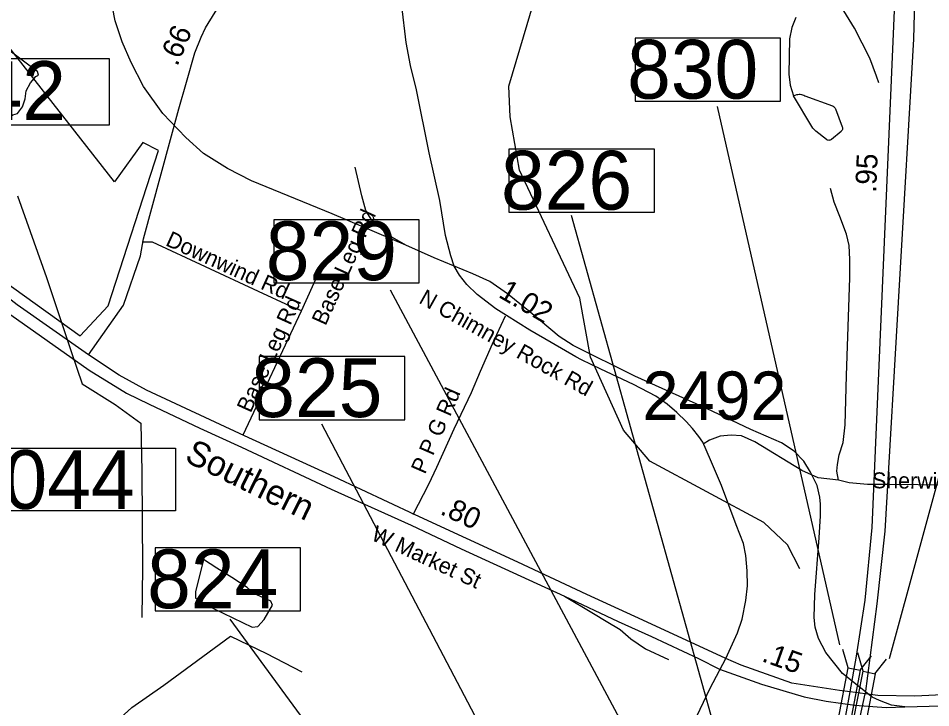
# Model space of a CAD drawing. Extents: x 1662474 to 1856135, y 779280 to 917889.
# Drawn here: x 1724377 to 1729811, y 847574 to 851679 of the extents above; entities that cross this region are included whole.
import ezdxf

# ---------------------------------------------------------------- set-up
doc = ezdxf.new("R2010")
doc.units = 0
for name, color, linetype in [('Cogo Default Point CELL', 7, 'Continuous'), ('Exist Boundary Political City Limit New', 7, 'Continuous'), ('Exist Hydrographic Misc Water Feature', 7, 'Continuous'), ('Exist Hydrographic Pond Under 1500 Sq Ft', 7, 'Continuous'), ('Exist Railroad Mainline', 7, 'Continuous'), ('Exist Railroad Mainline Label', 7, 'Continuous'), ('Exist Railroad Siding', 7, 'Continuous'), ('Exist Road Non-System Type 51', 7, 'Continuous'), ('Exist Road Non-System Type 51 Label', 7, 'Continuous'), ('Exist Road Primary Interstate Divided Center Attributed', 7, 'Continuous'), ('Exist Road Primary Interstate Mileage Hundredths English Label', 7, 'Continuous'), ('Exist Road Primary Interstate Structure Ovrhead Sign CELL', 7, 'Continuous'), ('Exist Road Primary Interstate Structure Standard Bridge CELL', 7, 'Continuous'), ('Exist Road Primary Interstate Structure Standard Bridge Number Label', 7, 'Continuous'), ('Exist Road Secondary Mileage Tenths English Label', 7, 'Continuous'), ('Exist Road Secondary Type 51 Attributed', 7, 'Continuous'), ('Exist Road Secondary Type 51 Label', 7, 'Continuous'), ('Exist Road Secondary Type 51 Undivided 4 Lane Attributed', 7, 'Continuous'), ('Exist Utilities Electrical Transmission Line', 7, 'Continuous'), ('Map Preparation Boundary City Limit Buffer Line', 7, 'Continuous'), ('Prop DGN Element Guardrail', 7, 'Continuous'), ('Scratch_Level_6', 7, 'Continuous')]:
    doc.layers.add(name, color=color, linetype=linetype)

msp = doc.modelspace()

# ---------------------------------------------------------------- linework, layer by layer
at = {"layer": 'Exist Boundary Political City Limit New'}
msp.add_lwpolyline([(1723559.8, 850639.7), (1724745.2, 849789.2), (1724913.4, 849966.8), (1725212, 850892.1), (1725118.8, 850938.8), (1724950.6, 850705.1), (1724278.6, 851565)], dxfattribs=at)
at = {"layer": 'Exist Hydrographic Misc Water Feature'}
for points in [[(1729031.4, 848400.8), (1728957.3, 848543.5), (1728817.3, 848677.7), (1728137.3, 849042.7), (1727980.3, 849226.5), (1727784.4, 849660.4), (1727721.3, 850012.9), (1727362.4, 850775.2), (1727306.3, 851091.4), (1727299.3, 851275.5), (1727532.4, 852065), (1727568.3, 852340), (1727571.4, 852632.1), (1727530.4, 852688.7), (1727499.4, 852997.9), (1727231.4, 853709.1), (1727025.3, 854038.3), (1726839.4, 854573.8)], [(1729500.7, 851295.4), (1729488.2, 851335.1), (1729447.6, 851441.7), (1729356.4, 851620.8), (1729293.8, 851723.9), (1729274.3, 851753.9), (1729242.8, 851800.4), (1729227.2, 851822.9), (1729209.6, 851841.3), (1729166.1, 851877.4)]]:
    msp.add_lwpolyline(points, dxfattribs=at)
at = {"layer": 'Exist Hydrographic Pond Under 1500 Sq Ft'}
for points in [[(1724479.6, 851369.4), (1724297.2, 851506.8), (1724209.9, 851390.5), (1724183.5, 851321.8), (1724172.9, 851261), (1724191.4, 851205.5), (1724223.1, 851163.2), (1724257.5, 851120.9), (1724268.1, 851097.1), (1724289.2, 851078.6), (1724321, 851086.5), (1724344.8, 851105.1), (1724373.9, 851113), (1724402.9, 851152.6), (1724418.8, 851200.2), (1724424.1, 851247.8), (1724450.5, 851295.4), (1724482.3, 851332.4), (1724498.1, 851340.3), (1724492.9, 851361.4), (1724479.6, 851369.4)], [(1725480.2, 848456.4), (1725432, 848263.6), (1725432, 848227.4), (1725540.3, 848165.1), (1725770.2, 848053.5), (1725803.1, 848056.8), (1725842.5, 848099.4), (1725891.7, 848184.8), (1725881.9, 848207.8), (1725780.1, 848253.7), (1725740.7, 848289.8), (1725648.7, 848348.9), (1725560, 848404.7), (1725480.2, 848456.4)]]:
    msp.add_lwpolyline(points, dxfattribs=at)
at = {"layer": 'Exist Railroad Mainline'}
for points in [[(1726684.6, 850327.3), (1726246.2, 850515.2), (1725765.8, 850711.9), (1725624.2, 850784.6), (1725480.8, 850874.8), (1725374.3, 850968.7), (1725239, 851112.8), (1725122.5, 851271.9), (1725049.2, 851415.9), (1724996.6, 851538.7), (1724955.3, 851664), (1724923.9, 851818), (1724893.3, 851989.7)], [(1726684.6, 850327.3), (1726578.1, 850390), (1726477.9, 850483.9), (1726446.6, 850534), (1726422.8, 850621.7), (1726384, 850793.3)], [(1729656.8, 847579.3), (1729576.5, 847590.2), (1729506.3, 847617.7), (1729462.5, 847636.5), (1729285.8, 847778.1), (1729186.9, 847902.1), (1729141.8, 847987.3), (1729121.7, 848053.7), (1729115.5, 848111.3), (1729120.5, 848249.1), (1729146.2, 848584.8), (1729154.3, 848717.6), (1729154.3, 848786.5), (1729150.5, 848827.9), (1729134.3, 848896.7), (1729095.4, 848975.7), (1729054.1, 849042.1), (1728996.5, 849100.9), (1728922.5, 849151), (1728739, 849231.2), (1728474.7, 849355.2), (1728049.4, 849548.2), (1727681.8, 849731), (1727597.8, 849783.7), (1727426.2, 849930.2), (1727290.9, 850038), (1727186.3, 850111.9), (1727083.6, 850157), (1726853.1, 850253.4), (1726684.6, 850327.3)], [(1724094.8, 850082.3), (1724299.7, 849937.5), (1724799.5, 849584.6), (1725022.5, 849446.3), (1725156.6, 849380.9), (1725458, 849239.3)], [(1725458, 849239.3), (1725705.7, 849124.5), (1726240.9, 848874.6), (1726717.1, 848660.1), (1727014.5, 848521), (1727416.7, 848336.5), (1727630.1, 848238.1)], [(1727630.1, 848238.1), (1727950.1, 848086.7), (1728147.7, 847997.9), (1728427, 847866.5), (1728553.4, 847803.5), (1728802.7, 847714.8), (1729057.3, 847639.4), (1729187.7, 847613.4), (1729358.9, 847588.9), (1729545.3, 847576.4), (1729656.8, 847579.3), (1729874.9, 847584.5), (1730139.4, 847598.7)]]:
    msp.add_lwpolyline(points, dxfattribs=at)
at = {"layer": 'Exist Railroad Siding'}
msp.add_lwpolyline([(1727630.1, 848238.1), (1727801.8, 848134.8), (1727877.2, 848090.1), (1727961.2, 848039.9), (1728025.2, 847984.1), (1728111.9, 847925.6), (1728248.2, 847861.6)], dxfattribs=at)
at = {"layer": 'Exist Road Non-System Type 51'}
msp.add_line((1725715.8, 849199.2), (1726064.6, 849937.9), dxfattribs=at)
for points in [[(1729006.5, 851684.5), (1728982.6, 851624.4), (1728969.9, 851556.7), (1728964.8, 851346.8), (1728972.6, 851280.4), (1728993.1, 851216.6)], [(1728993.1, 851216.6), (1729012.5, 851224.9), (1729019.4, 851226), (1729026.4, 851226.8), (1729033.5, 851226.8), (1729040.6, 851225.5), (1729047.4, 851223.6), (1729054, 851221.2), (1729060.4, 851218.1), (1729225.5, 851157.2), (1729230.2, 851154.9), (1729234.6, 851151.9), (1729238.5, 851148), (1729241.6, 851143.6), (1729243.8, 851139), (1729284.1, 851032.7), (1729285.4, 851028.4), (1729285.6, 851024.2), (1729285.4, 851019.9), (1729284.2, 851015.9), (1729282.4, 851011.9), (1729280, 851008.5), (1729277, 851005.5), (1729219.8, 850957.8), (1729216.4, 850955.4), (1729212.5, 850953.6), (1729208.4, 850952.5), (1729204.1, 850952.2), (1729200, 850952.5), (1729195.9, 850953.6), (1729192, 850955.4), (1729189.1, 850957.4), (1729126.4, 851006.7), (1729120.4, 851011.9), (1729109.1, 851024.1), (1729102.1, 851034.2), (1728993.1, 851216.6)], [(1729260.6, 848928.4), (1729251.6, 848982.5), (1729254.5, 849022.4), (1729266.1, 849079.1), (1729288.6, 849153.6), (1729300.1, 849258.6), (1729308.4, 849552.5), (1729328.2, 850134.4), (1729328.2, 850243.1), (1729324.1, 850326.5), (1729309.6, 850392.9), (1729269, 850497.9), (1729234.9, 850584.5), (1729214.1, 850666.4)], [(1726064.6, 849937.9), (1725996.9, 849964.6), (1725808.9, 850053.1), (1725176.9, 850346), (1725115.5, 850345.4)], [(1726064.6, 849937.9), (1726168, 850165.4), (1726198.4, 850238.1)], [(1726729.1, 848724.5), (1726821.2, 848904.5), (1726869, 849006.6), (1726973.1, 849235.2), (1727076.1, 849451.5), (1727130.4, 849578.5), (1727202.1, 849740.2), (1727278.1, 849907.7)], [(1729260.6, 848928.4), (1729140.6, 848943.1), (1729044, 848985.9), (1728762.6, 849157.9), (1728684.4, 849192.2), (1728622, 849197.2), (1728556.4, 849191.9), (1728493.9, 849167.8), (1728455.4, 849144.2)], [(1730224.9, 848895.9), (1729916.8, 848899.2), (1729555.1, 848902.6), (1729451.5, 848903.6), (1729433.4, 848903.8), (1729324.1, 848912.9), (1729260.6, 848928.4)]]:
    msp.add_lwpolyline(points, dxfattribs=at)
at = {"layer": 'Exist Road Primary Interstate Divided Center Attributed'}
for points in [[(1729330, 847668.5), (1729368.1, 847880.4), (1729420.8, 848215.5), (1729460.9, 848646.6), (1729597, 851771.2), (1729629.2, 852529.5), (1729630, 852696.3)], [(1729724.4, 852691.6), (1729721.3, 852090.6), (1729707.9, 851554.1), (1729536.4, 848626.1), (1729490, 848191.9), (1729434.1, 847763.9), (1729421, 847656.6)], [(1728943.1, 845995), (1728984.1, 846111.5), (1729146.6, 846654.2), (1729317.7, 847183.1), (1729421, 847656.6)], [(1729168.7, 847029), (1729270.4, 847344.1), (1729270.4, 847344.1), (1729330, 847668.5)]]:
    msp.add_lwpolyline(points, dxfattribs=at)
at = {"layer": 'Exist Road Primary Interstate Structure Ovrhead Sign CELL'}
msp.add_lwpolyline([(1723733.5, 849120.2), (1725313.5, 849120.2), (1725313.5, 848746), (1723733.5, 848746)], close=True, dxfattribs=at)
at = {"layer": 'Exist Road Primary Interstate Structure Standard Bridge CELL'}
for p, q in [((1729319.1, 847812.6), (1729288, 847921.2)), ((1729407.6, 847792.3), (1729376.5, 847900.9)), ((1729389.5, 847797.1), (1729457.9, 847883.8)), ((1729478, 847776.8), (1729546.4, 847863.5))]:
    msp.add_line(p, q, dxfattribs=at)
for points in [[(1729261, 847510), (1729318.8, 847812.6), (1729390.8, 847796.8), (1729333, 847494.2)], [(1729349.5, 847489.8), (1729407.3, 847792.3), (1729479.3, 847776.5), (1729421.5, 847473.9)]]:
    msp.add_lwpolyline(points, close=True, dxfattribs=at)
at = {"layer": 'Exist Road Primary Interstate Structure Standard Bridge Number Label'}
for p, q in [((1729565.4, 847867.9), (1730569.5, 851558.6)), ((1729268.6, 847948.5), (1728540.6, 851154.5)), ((1728873.6, 846202.8), (1727671.5, 850504.1)), ((1728656, 846209.6), (1726592.9, 850060.6)), ((1728282.1, 845270.6), (1726185.4, 849263)), ((1728001.9, 844876.3), (1725639.2, 848101.2))]:
    msp.add_line(p, q, dxfattribs=at)
for points in [[(1728916.5, 851560.6), (1728050, 851560.6), (1728050, 851185), (1728916.5, 851185)], [(1728165.6, 850899.8), (1727299.1, 850899.8), (1727299.1, 850524.2), (1728165.6, 850524.2)], [(1726765.2, 850479.8), (1725898.7, 850479.8), (1725898.7, 850104.1), (1726765.2, 850104.1)], [(1726678.5, 849664.8), (1725812, 849664.8), (1725812, 849289.1), (1726678.5, 849289.1)], [(1726058.7, 848526.6), (1725192.2, 848526.6), (1725192.2, 848151), (1726058.7, 848151)]]:
    msp.add_lwpolyline(points, close=True, dxfattribs=at)
at = {"layer": 'Exist Road Secondary Type 51 Attributed'}
for points in [[(1724796.5, 849675.3), (1725004.9, 849971.8), (1725105.5, 850264.9), (1725122.2, 850365.4), (1725333.2, 851140.3), (1725379.1, 851299.5), (1725428.1, 851474), (1725467.2, 851565.8), (1725493.2, 851622.5), (1725550.7, 851715.8), (1725599.7, 851783.2), (1725658.6, 851847.9), (1725680.7, 851873.8), (1725741.5, 851923.6), (1725802.6, 851965.8), (1725855.1, 851996.3), (1725917.7, 852030.5), (1726025.4, 852071.3), (1726179.5, 852108.6), (1726682.5, 852212.6)], [(1728590.1, 847867.2), (1728659.6, 848020.7), (1728688.5, 848101.9), (1728710.2, 848212), (1728720.4, 848300.3), (1728717, 848388.6), (1728710.2, 848480.3), (1728696.6, 848551.5), (1728652.4, 848663.6), (1728564.1, 848897.9), (1728499.6, 849050.6), (1728452.7, 849154.4), (1728429.2, 849188.6), (1728391.4, 849237.1), (1728353.6, 849278.5), (1728299.6, 849332.5), (1728240.4, 849381.2), (1728173.1, 849430.1), (1728040.8, 849497.7), (1727847.1, 849589.9), (1727730.2, 849645.2), (1727696.4, 849663.7), (1727550.1, 849749.5), (1727423.6, 849822.8), (1727283.9, 849909.8), (1727221.2, 849949.3), (1727109.8, 850035.3), (1727049.1, 850093.4), (1727004.5, 850149.3), (1726973.6, 850202.3), (1726952.9, 850265.4), (1726921.9, 850385), (1726887.2, 850593.3), (1726824.6, 850878), (1726748.2, 851253), (1726713.5, 851398.8), (1726686.4, 851534.5), (1726662.1, 851753.7)], [(1727449.9, 845485.4), (1727516.6, 845643.9), (1727612.7, 845842.8), (1727669.6, 845948.3), (1727848.9, 846312.8), (1727938.7, 846515.3), (1728095, 846838.8), (1728188.3, 847044.7), (1728355.4, 847394.1), (1728497.3, 847691.5), (1728590.1, 847867.2)]]:
    msp.add_lwpolyline(points, dxfattribs=at)
at = {"layer": 'Exist Road Secondary Type 51 Undivided 4 Lane Attributed'}
for points in [[(1724796.5, 849675.3), (1724371.8, 849972.2), (1724167.7, 850130.5), (1723829.9, 850374), (1723360.1, 850712.9)], [(1728590.1, 847867.2), (1728095.5, 848095.7), (1727763.5, 848247.8), (1727351.4, 848440.4), (1726740.7, 848722.3), (1726258.1, 848948.6), (1725725, 849193.2), (1725142, 849463.9), (1724977.5, 849554.7), (1724796.5, 849675.3)], [(1734752.8, 848025.3), (1734693.6, 848027), (1734496.4, 848038.6), (1734359.1, 848026.1), (1734193.6, 847999.8), (1733973.7, 847949.1), (1733779.6, 847927.8), (1733499.9, 847907.1), (1733257.3, 847889), (1732872.7, 847855.8), (1732543.5, 847831.4), (1732339, 847815.7), (1732000.5, 847793.2), (1731605.3, 847764.4), (1731320, 847743.7), (1731094.5, 847724.9), (1730807.3, 847709.2), (1730519.2, 847689.2), (1730252.4, 847668.5), (1729715.2, 847642.8), (1729496, 847647.3), (1729421, 847656.6)], [(1729330, 847668.5), (1729266.5, 847676.6), (1728984.2, 847720.1), (1728682.3, 847827.3), (1728590.1, 847867.2)], [(1729421, 847656.6), (1729330, 847668.5)]]:
    msp.add_lwpolyline(points, dxfattribs=at)
at = {"layer": 'Exist Utilities Electrical Transmission Line'}
for points in [[(1724372.2, 850621.3), (1724544.9, 850135.3), (1724694.3, 849689.5)], [(1724694.3, 849689.5), (1724758.5, 849502.7), (1724955.4, 849378.6), (1725108.2, 849269.1), (1725113.2, 848980.8), (1725117, 848406.5), (1725113.8, 848110.4)], [(1723950.3, 846567.7), (1724405.3, 846999.3), (1724680.1, 847236.4), (1725054.1, 847574.7), (1725243.8, 847708.7), (1725641.3, 848000.8), (1725856.2, 847896.6), (1726065.3, 847788.2)]]:
    msp.add_lwpolyline(points, dxfattribs=at)
at = {"layer": 'Map Preparation Boundary City Limit Buffer Line'}
msp.add_lwpolyline([(1723559.8, 850639.7), (1724745.2, 849789.2), (1724913.4, 849966.8), (1725212, 850892.1), (1725118.8, 850938.8), (1724950.6, 850705.1), (1724278.6, 851565)], dxfattribs=at)
at = {"layer": 'Scratch_Level_6'}
msp.add_lwpolyline([(1723295.8, 851440.1), (1724919.6, 851440.1), (1724919.6, 851042.8), (1723295.8, 851042.8)], close=True, dxfattribs=at)

# ---------------------------------------------------------------- texts
at = {"layer": 'Cogo Default Point CELL'}
msp.add_text('2492', height=288, dxfattribs=at).set_placement((1728094.6, 849288))
at = {"layer": 'Exist Railroad Mainline Label'}
msp.add_text('Southern', height=150, rotation=333.7258, dxfattribs=at).set_placement((1725361.3, 849044.7))
at = {"layer": 'Exist Road Non-System Type 51 Label'}
for s, rotation, p in [('Base Leg Rd', 65.6247, (1726207, 849844.2)), ('Downwind Rd', 335.4586, (1725248.8, 850329.1)), ('Base Leg Rd', 65.6247, (1725761.2, 849324.9)), ('P P G Rd', 66.4537, (1726799, 848959.9)), ('Sherwin Rd', 359.4712, (1729461.1, 848880.8))]:
    msp.add_text(s, height=95, rotation=rotation, dxfattribs=at).set_placement(p)
at = {"layer": 'Exist Road Primary Interstate Mileage Hundredths English Label'}
msp.add_text('.95', height=125, rotation=87.5061, dxfattribs=at).set_placement((1729485.1, 850638.9))
at = {"layer": 'Exist Road Primary Interstate Structure Ovrhead Sign CELL'}
msp.add_text('S1044', height=350, dxfattribs=at).set_placement((1723717.4, 848757.6))
at = {"layer": 'Exist Road Primary Interstate Structure Standard Bridge Number Label'}
for s, p in [('830', (1728002.7, 851200.6)), ('826', (1727251.8, 850539.8)), ('829', (1725851.4, 850119.7)), ('825', (1725764.7, 849304.7)), ('824', (1725144.8, 848166.5))]:
    msp.add_text(s, height=350, dxfattribs=at).set_placement(p)
at = {"layer": 'Exist Road Secondary Mileage Tenths English Label'}
msp.add_text('1.02', height=125, rotation=329.9021, dxfattribs=at).set_placement((1727230.6, 850022.1))
at = {"layer": 'Exist Road Secondary Type 51 Label'}
for s, rotation, p in [('N Chimney Rock Rd', 330.7493, (1726757.1, 849987.2)), ('W Market St', 335.0236, (1726472.1, 848576.1))]:
    msp.add_text(s, height=95, rotation=rotation, dxfattribs=at).set_placement(p)
at = {"layer": 'Prop DGN Element Guardrail'}
for s, rotation, p in [('.66', 66.9624, (1725324, 851388.7)), ('.80', 334.8786, (1726883.4, 848729.7)), ('.15', 340.4568, (1728798.7, 847852.2))]:
    msp.add_text(s, height=125, rotation=rotation, dxfattribs=at).set_placement(p)
at = {"layer": 'Scratch_Level_6'}
msp.add_text('S1042', height=350, dxfattribs=at).set_placement((1723308.3, 851073.4))

doc.saveas('drawing.dxf')
